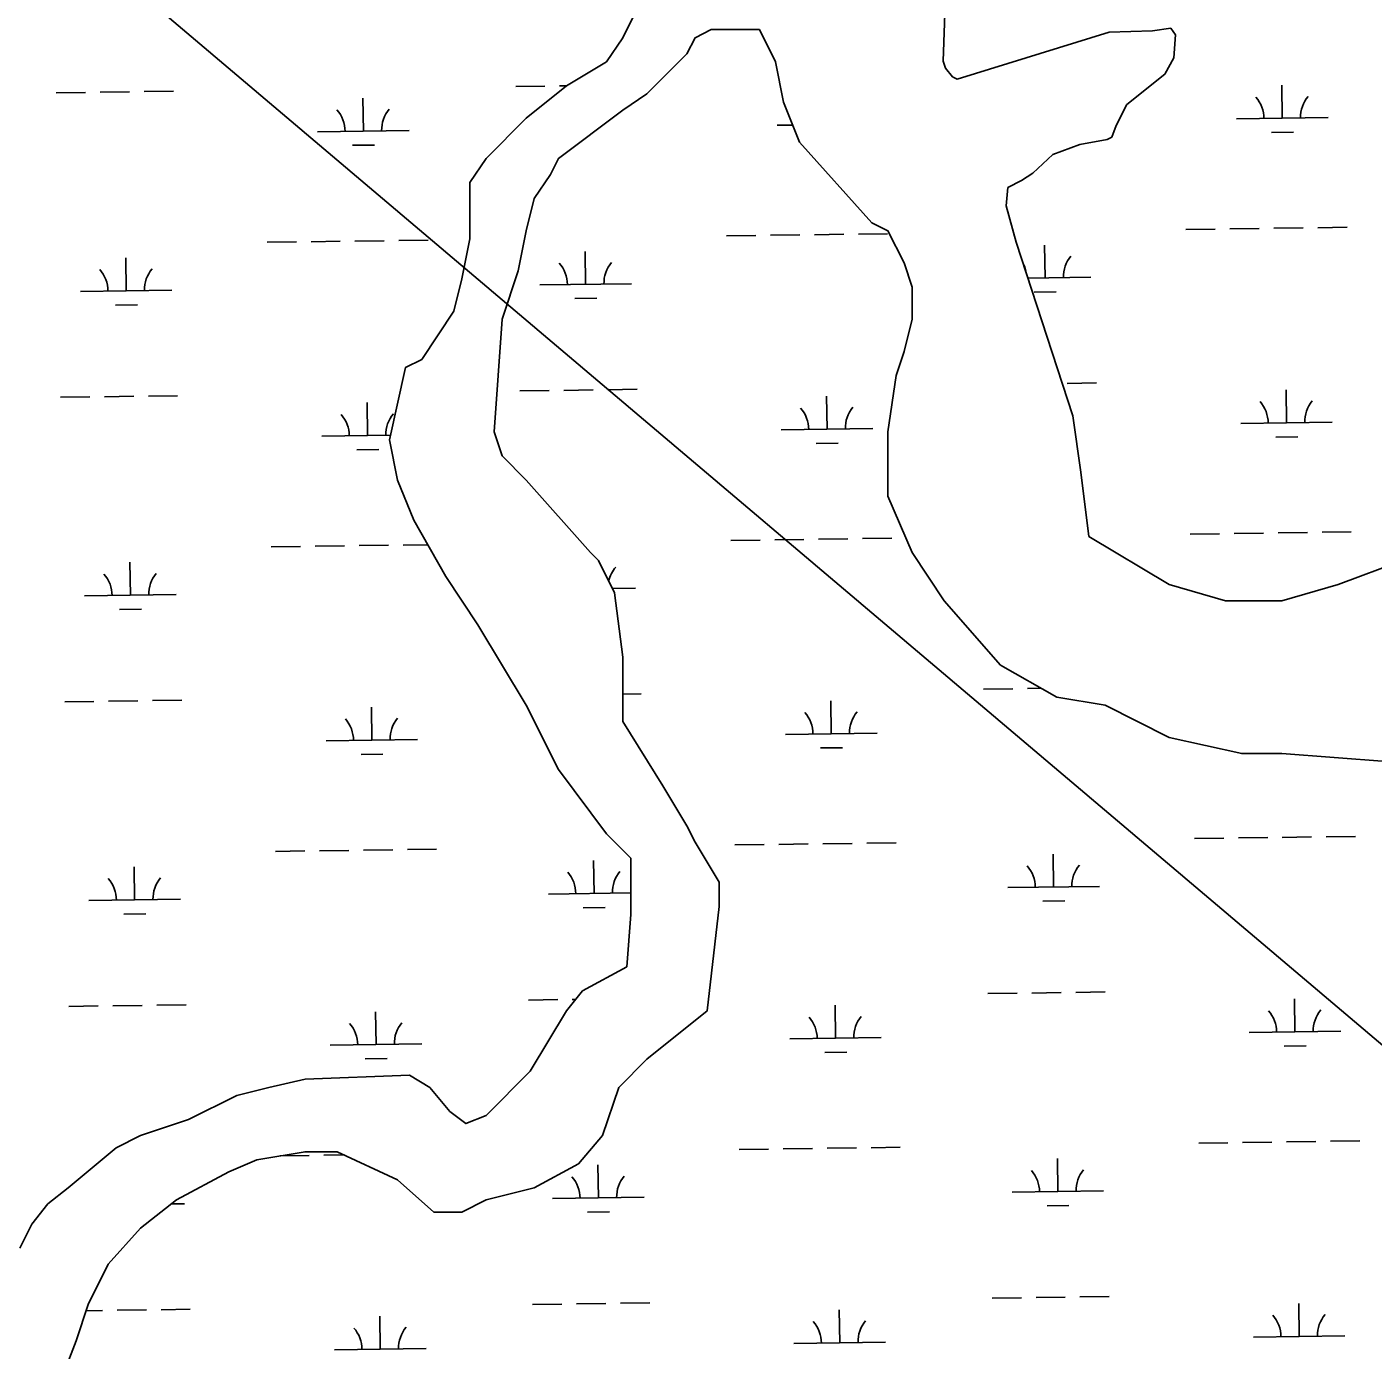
# Model space of a CAD drawing. Extents: x 3767014 to 3805179, y 361544 to 387384.
# Drawn here: x 3776556 to 3778026, y 368930 to 370376 of the extents above; entities that cross this region are included whole.
import ezdxf

# ---------------------------------------------------------------- set-up
doc = ezdxf.new("R2010")
doc.units = 0
for name, color, linetype in [('V-TOPO-SHOR', 7, 'Continuous'), ('V-UTIL-LINE', 7, 'Continuous'), ('V-WETL-SWMP', 7, 'Continuous')]:
    doc.layers.add(name, color=color, linetype=linetype)

msp = doc.modelspace()

# ---------------------------------------------------------------- linework, layer by layer
at = {"layer": 'V-TOPO-SHOR'}
for p, q in [((3777698.551, 369950.866), (3777636.562, 370140.484)), ((3777707.331, 369889.364), (3777698.551, 369950.866)), ((3777716.112, 369819.076), (3777707.331, 369889.364)), ((3777803.919, 369766.361), (3777716.112, 369819.076)), ((3778058.559, 369792.718), (3777988.314, 369766.361)), ((3777865.384, 369748.789), (3777803.919, 369766.361)), ((3777988.314, 369766.361), (3777926.849, 369748.789)), ((3777926.849, 369748.789), (3777865.384, 369748.789))]:
    msp.add_line(p, q, dxfattribs=at)
for points in [[(3777561.245, 370462.922), (3777556.846, 370338.084), (3777559.523, 370330.666), (3777567.25, 370320.878), (3777572.296, 370318.509), (3777738.162, 370370.002), (3777785.53, 370371.171), (3777805.414, 370374.157), (3777810.583, 370366.801), (3777808.707, 370341.809), (3777799.165, 370324.11), (3777757.585, 370290.654), (3777745.674, 370267.909), (3777740.994, 370255.322), (3777736.071, 370252.705), (3777706.276, 370246.978), (3777676.607, 370236.267), (3777654.661, 370215.771), (3777642.381, 370207.982), (3777627.607, 370200.134), (3777625.606, 370180.128), (3777636.562, 370140.484)], [(3777224.393, 370398.95), (3777206.832, 370363.806), (3777189.27, 370337.448), (3777145.367, 370311.09), (3777101.464, 370275.946), (3777057.56, 370232.016), (3777039.999, 370205.659), (3777039.999, 370144.157), (3777031.218, 370100.227), (3777022.437, 370065.083), (3776987.315, 370012.367), (3776969.753, 370003.581), (3776952.192, 369924.508), (3776960.972, 369880.578), (3776978.534, 369836.648), (3777013.657, 369775.146), (3777048.779, 369722.431), (3777101.464, 369634.571), (3777136.586, 369564.283), (3777189.27, 369493.996), (3777215.613, 369467.638), (3777215.613, 369406.136), (3777211.222, 369349.028), (3777162.928, 369322.67), (3777145.366, 369300.705), (3777105.853, 369234.81), (3777057.559, 369186.488), (3777035.608, 369177.702), (3777018.046, 369190.881), (3776996.095, 369217.238), (3776974.143, 369230.417), (3776859.994, 369226.024), (3776820.481, 369217.238), (3776785.358, 369208.452), (3776732.674, 369182.095), (3776679.99, 369164.523), (3776653.648, 369151.344), (3776600.963, 369107.414), (3776579.012, 369089.842), (3776561.45, 369067.877), (3776548.279, 369041.519)], [(3776596.573, 368905.337), (3776609.744, 368940.481), (3776622.915, 368980.018), (3776644.867, 369023.947), (3776679.99, 369063.484), (3776719.503, 369094.235), (3776776.577, 369124.986), (3776807.31, 369138.165), (3776859.994, 369146.951), (3776895.117, 369146.951), (3776960.972, 369116.2), (3777000.485, 369081.056), (3777031.217, 369081.056), (3777057.559, 369094.235), (3777110.244, 369107.414), (3777158.537, 369133.772), (3777184.88, 369164.523), (3777202.441, 369217.238), (3777233.173, 369247.989), (3777299.029, 369300.705), (3777312.2, 369414.922), (3777312.2, 369441.28), (3777285.858, 369485.21), (3777277.077, 369502.782), (3777250.735, 369546.712), (3777206.832, 369616.999), (3777206.832, 369687.287), (3777198.051, 369757.575), (3777180.49, 369792.718), (3777171.709, 369801.504), (3777101.464, 369880.578), (3777075.121, 369906.936), (3777066.341, 369933.294), (3777075.121, 370056.297), (3777092.683, 370109.013), (3777101.464, 370152.943), (3777110.244, 370188.087), (3777127.806, 370214.444), (3777136.586, 370232.016), (3777206.832, 370284.732), (3777233.174, 370302.304), (3777277.077, 370346.234), (3777285.858, 370363.806), (3777303.42, 370372.592), (3777356.104, 370372.592), (3777373.665, 370337.448), (3777382.446, 370293.518), (3777400.007, 370249.588), (3777479.033, 370161.729), (3777496.595, 370152.943), (3777514.156, 370117.799), (3777522.937, 370091.441), (3777522.937, 370056.297), (3777514.156, 370021.153), (3777505.375, 369994.795), (3777496.595, 369933.294), (3777496.595, 369863.006), (3777522.937, 369801.504), (3777558.06, 369748.789), (3777619.524, 369678.501), (3777680.989, 369643.357), (3777733.674, 369634.571), (3777803.919, 369599.427), (3777882.945, 369581.855), (3777926.849, 369581.855), (3778040.998, 369573.069)]]:
    msp.add_lwpolyline(points, dxfattribs=at)
at = {"layer": 'V-UTIL-LINE'}
msp.add_lwpolyline([(3771136.438, 375516.325), (3774164.596, 373399.524), (3776531.113, 370538.278), (3779861.29, 367718.237), (3780676.364, 367096.276)], dxfattribs=at)
at = {"layer": 'V-WETL-SWMP'}
for p, q in [((3777285.858, 370363.806), (3777277.077, 370346.234)), ((3777303.42, 370372.592), (3777285.858, 370363.806)), ((3777356.104, 370372.592), (3777303.42, 370372.592)), ((3777373.665, 370337.448), (3777356.104, 370372.592)), ((3777277.077, 370346.234), (3777233.174, 370302.304)), ((3777382.446, 370293.518), (3777373.665, 370337.448)), ((3776588.097, 370303.614), (3776620.094, 370304.058)), ((3776636.092, 370304.28), (3776668.089, 370304.725)), ((3776684.087, 370304.947), (3776716.084, 370305.392)), ((3777089.956, 370310.585), (3777121.953, 370311.03)), ((3777137.952, 370311.252), (3777145.819, 370311.361)), ((3777927.274, 370275.783), (3777926.774, 370311.78)), ((3776923.553, 370261.839), (3776923.053, 370297.836)), ((3777233.174, 370302.304), (3777206.832, 370284.732)), ((3777400.007, 370249.588), (3777382.446, 370293.518)), ((3777206.832, 370284.732), (3777136.586, 370232.016)), ((3777877.279, 370275.089), (3777977.269, 370276.478)), ((3776873.558, 370261.145), (3776973.548, 370262.534)), ((3777375.418, 370268.116), (3777392.505, 370268.354)), ((3777915.489, 370260.187), (3777939.487, 370260.52)), ((3776911.769, 370246.243), (3776935.766, 370246.576)), ((3777479.033, 370161.729), (3777400.007, 370249.588)), ((3777136.586, 370232.016), (3777127.806, 370214.444)), ((3777127.806, 370214.444), (3777110.244, 370188.087)), ((3777110.244, 370188.087), (3777101.464, 370152.943)), ((3777496.595, 370152.943), (3777479.033, 370161.729)), ((3777918.099, 370155.573), (3777950.096, 370156.018)), ((3777966.094, 370156.24), (3777998.091, 370156.684)), ((3776866.383, 370140.962), (3776898.38, 370141.407)), ((3776914.378, 370141.629), (3776946.375, 370142.074)), ((3776962.373, 370142.296), (3776994.37, 370142.74)), ((3777101.464, 370152.943), (3777092.683, 370109.013)), ((3777320.247, 370147.267), (3777352.244, 370147.712)), ((3777368.242, 370147.934), (3777400.239, 370148.378)), ((3777416.238, 370148.601), (3777448.235, 370149.045)), ((3777464.233, 370149.267), (3777496.23, 370149.712)), ((3777514.156, 370117.799), (3777496.595, 370152.943)), ((3777822.108, 370154.24), (3777854.105, 370154.684)), ((3777870.103, 370154.906), (3777902.1, 370155.351)), ((3776818.387, 370140.296), (3776850.384, 370140.74)), ((3777166.375, 370094.383), (3777165.875, 370130.379)), ((3777668.236, 370101.355), (3777667.736, 370137.352)), ((3776664.515, 370087.411), (3776664.015, 370123.408)), ((3777522.937, 370091.441), (3777514.156, 370117.799)), ((3777092.683, 370109.013), (3777075.121, 370056.297)), ((3777649.44, 370101.094), (3777718.231, 370102.05)), ((3776614.52, 370086.717), (3776714.51, 370088.106)), ((3777116.379, 370093.688), (3777216.37, 370095.077)), ((3777522.937, 370056.297), (3777522.937, 370091.441)), ((3777656.451, 370085.759), (3777680.449, 370086.092)), ((3776652.731, 370071.815), (3776676.728, 370072.149)), ((3777154.59, 370078.787), (3777178.588, 370079.12)), ((3777075.121, 370056.297), (3777066.341, 369933.294)), ((3777514.156, 370021.153), (3777522.937, 370056.297)), ((3777505.375, 369994.795), (3777514.156, 370021.153)), ((3777496.595, 369933.294), (3777505.375, 369994.795)), ((3777190.568, 369979.276), (3777222.565, 369979.72)), ((3777692.429, 369986.248), (3777724.426, 369986.693)), ((3776592.717, 369970.971), (3776624.714, 369971.415)), ((3776640.713, 369971.638), (3776672.71, 369972.082)), ((3776688.708, 369972.304), (3776720.705, 369972.749)), ((3776928.174, 369929.196), (3776927.674, 369965.193)), ((3777094.577, 369977.942), (3777126.574, 369978.387)), ((3777142.572, 369978.609), (3777174.569, 369979.053)), ((3777430.034, 369936.168), (3777429.534, 369972.164)), ((3777931.895, 369943.14), (3777931.395, 369979.137)), ((3777380.038, 369935.473), (3777480.029, 369936.862)), ((3777881.899, 369942.446), (3777981.89, 369943.835)), ((3776878.179, 369928.502), (3776953.311, 369929.545)), ((3777066.341, 369933.294), (3777075.121, 369906.936)), ((3777418.249, 369920.572), (3777442.247, 369920.905)), ((3777496.595, 369863.006), (3777496.595, 369933.294)), ((3777920.11, 369927.544), (3777944.108, 369927.877)), ((3776916.39, 369913.6), (3776940.387, 369913.933)), ((3777075.121, 369906.936), (3777101.464, 369880.578)), ((3777101.464, 369880.578), (3777171.709, 369801.504)), ((3777522.937, 369801.504), (3777496.595, 369863.006)), ((3777826.729, 369821.597), (3777858.726, 369822.041)), ((3777874.724, 369822.263), (3777906.721, 369822.708)), ((3777922.719, 369822.93), (3777954.716, 369823.375)), ((3777970.715, 369823.597), (3778002.712, 369824.041)), ((3776823.008, 369807.653), (3776855.005, 369808.097)), ((3776871.004, 369808.32), (3776903, 369808.764)), ((3776918.999, 369808.986), (3776950.996, 369809.431)), ((3776966.994, 369809.653), (3776993.738, 369810.024)), ((3777324.868, 369814.624), (3777356.865, 369815.069)), ((3777372.863, 369815.291), (3777404.86, 369815.735)), ((3777420.858, 369815.958), (3777452.855, 369816.402)), ((3777468.854, 369816.624), (3777500.851, 369817.069)), ((3776669.136, 369754.768), (3776668.636, 369790.765)), ((3777171.709, 369801.504), (3777180.49, 369792.718)), ((3777180.49, 369792.718), (3777198.051, 369757.575)), ((3777558.06, 369748.789), (3777522.937, 369801.504)), ((3777195.798, 369762.084), (3777220.991, 369762.434)), ((3776619.141, 369754.074), (3776719.131, 369755.463)), ((3777198.051, 369757.575), (3777206.832, 369687.287)), ((3777619.524, 369678.501), (3777558.06, 369748.789)), ((3776657.351, 369739.172), (3776681.349, 369739.506)), ((3777206.832, 369687.287), (3777206.832, 369616.999)), ((3777680.989, 369643.357), (3777619.524, 369678.501)), ((3777206.832, 369646.795), (3777227.186, 369647.077)), ((3777601.057, 369652.271), (3777633.054, 369652.715)), ((3777649.053, 369652.938), (3777663.873, 369653.143)), ((3777733.674, 369634.571), (3777680.989, 369643.357)), ((3776597.338, 369638.328), (3776629.335, 369638.772)), ((3776645.334, 369638.995), (3776677.331, 369639.439)), ((3776693.329, 369639.661), (3776725.326, 369640.106)), ((3776932.795, 369596.553), (3776932.295, 369632.55)), ((3777434.654, 369603.525), (3777434.154, 369639.521)), ((3777803.919, 369599.427), (3777733.674, 369634.571)), ((3777206.832, 369616.999), (3777250.735, 369546.712)), ((3776882.8, 369595.859), (3776982.79, 369597.248)), ((3777384.659, 369602.83), (3777484.65, 369604.219)), ((3777882.945, 369581.855), (3777803.919, 369599.427)), ((3777422.87, 369587.929), (3777446.868, 369588.262)), ((3776921.01, 369580.957), (3776945.008, 369581.291)), ((3777926.849, 369581.855), (3777882.945, 369581.855)), ((3778040.998, 369573.069), (3777926.849, 369581.855)), ((3777250.735, 369546.712), (3777277.077, 369502.782)), ((3777277.077, 369502.782), (3777285.858, 369485.21)), ((3777285.858, 369485.21), (3777312.2, 369441.28)), ((3777329.489, 369481.981), (3777361.485, 369482.426)), ((3777377.484, 369482.648), (3777409.481, 369483.093)), ((3777425.479, 369483.315), (3777457.476, 369483.759)), ((3777473.475, 369483.981), (3777505.472, 369484.426)), ((3777831.348, 369488.953), (3777863.345, 369489.397)), ((3777879.344, 369489.62), (3777911.34, 369490.064)), ((3777927.339, 369490.286), (3777959.336, 369490.731)), ((3777975.334, 369490.953), (3778007.331, 369491.397)), ((3776827.629, 369475.01), (3776859.626, 369475.454)), ((3776875.624, 369475.677), (3776907.621, 369476.121)), ((3776923.62, 369476.343), (3776955.617, 369476.788)), ((3776971.615, 369477.01), (3777003.612, 369477.455)), ((3777175.616, 369429.097), (3777175.116, 369465.094)), ((3777677.476, 369436.068), (3777676.976, 369472.065)), ((3776673.757, 369422.126), (3776673.257, 369458.122)), ((3777312.2, 369441.28), (3777312.2, 369414.922)), ((3777627.481, 369435.374), (3777727.471, 369436.763)), ((3776623.762, 369421.431), (3776723.752, 369422.82)), ((3777125.621, 369428.402), (3777215.613, 369429.653)), ((3777665.691, 369420.472), (3777689.689, 369420.806)), ((3776661.972, 369406.529), (3776685.97, 369406.863)), ((3777163.832, 369413.501), (3777187.829, 369413.834)), ((3777312.2, 369414.922), (3777299.029, 369300.705)), ((3777605.678, 369319.628), (3777637.675, 369320.072)), ((3777653.674, 369320.295), (3777685.671, 369320.739)), ((3777701.669, 369320.961), (3777733.666, 369321.406)), ((3776601.959, 369305.685), (3776633.956, 369306.13)), ((3776649.954, 369306.352), (3776681.951, 369306.796)), ((3776697.95, 369307.018), (3776729.947, 369307.463)), ((3777103.819, 369312.656), (3777135.816, 369313.101)), ((3777151.814, 369313.323), (3777155.496, 369313.374)), ((3777439.275, 369270.882), (3777438.775, 369306.878)), ((3777941.135, 369277.853), (3777940.635, 369313.85)), ((3776937.416, 369263.91), (3776936.916, 369299.907)), ((3777299.029, 369300.705), (3777233.173, 369247.989)), ((3777891.14, 369277.159), (3777991.13, 369278.548)), ((3776887.421, 369263.216), (3776987.411, 369264.605)), ((3777389.28, 369270.187), (3777489.27, 369271.576)), ((3777929.35, 369262.257), (3777953.348, 369262.591)), ((3776925.631, 369248.314), (3776949.629, 369248.648)), ((3777233.173, 369247.989), (3777202.441, 369217.238)), ((3777427.491, 369255.286), (3777451.488, 369255.619)), ((3777202.441, 369217.238), (3777184.88, 369164.523)), ((3777184.88, 369164.523), (3777158.537, 369133.772)), ((3777835.969, 369156.31), (3777867.966, 369156.754)), ((3777883.964, 369156.977), (3777915.961, 369157.421)), ((3777931.96, 369157.643), (3777963.957, 369158.088)), ((3777979.955, 369158.31), (3778011.952, 369158.755)), ((3776859.994, 369146.951), (3776807.31, 369138.165)), ((3776832.53, 369142.371), (3776864.247, 369142.811)), ((3776895.117, 369146.951), (3776859.994, 369146.951)), ((3776880.245, 369143.034), (3776902.834, 369143.348)), ((3776960.972, 369116.2), (3776895.117, 369146.951)), ((3777334.109, 369149.338), (3777366.106, 369149.783)), ((3777382.105, 369150.005), (3777414.102, 369150.45)), ((3777430.1, 369150.672), (3777462.097, 369151.116)), ((3777478.095, 369151.339), (3777510.092, 369151.783)), ((3776807.31, 369138.165), (3776776.577, 369124.986)), ((3777158.537, 369133.772), (3777110.244, 369107.414)), ((3777180.237, 369096.454), (3777179.737, 369132.451)), ((3777682.097, 369103.426), (3777681.597, 369139.422)), ((3776776.577, 369124.986), (3776719.503, 369094.235)), ((3777000.485, 369081.056), (3776960.972, 369116.2)), ((3777110.244, 369107.414), (3777057.559, 369094.235)), ((3777632.101, 369102.731), (3777732.092, 369104.12)), ((3776719.503, 369094.235), (3776679.99, 369063.484)), ((3776714.033, 369089.978), (3776728.373, 369090.177)), ((3777057.559, 369094.235), (3777031.217, 369081.056)), ((3777130.242, 369095.76), (3777230.232, 369097.149)), ((3777670.312, 369087.829), (3777694.31, 369088.163)), ((3777031.217, 369081.056), (3777000.485, 369081.056)), ((3777168.453, 369080.858), (3777192.45, 369081.191)), ((3776679.99, 369063.484), (3776644.867, 369023.947)), ((3776644.867, 369023.947), (3776622.915, 368980.018)), ((3776622.915, 368980.018), (3776609.744, 368940.481)), ((3777108.44, 368980.014), (3777140.436, 368980.458)), ((3777156.435, 368980.68), (3777188.432, 368981.125)), ((3777204.43, 368981.347), (3777236.427, 368981.791)), ((3777610.299, 368986.985), (3777642.296, 368987.429)), ((3777658.294, 368987.652), (3777690.291, 368988.096)), ((3777706.29, 368988.318), (3777738.287, 368988.763)), ((3777945.756, 368945.21), (3777945.256, 368981.207)), ((3776620.656, 368973.238), (3776638.577, 368973.487)), ((3776654.575, 368973.709), (3776686.572, 368974.153)), ((3776702.571, 368974.376), (3776734.568, 368974.82)), ((3776942.037, 368931.268), (3776941.536, 368967.264)), ((3777443.896, 368938.239), (3777443.396, 368974.236)), ((3776609.744, 368940.481), (3776596.573, 368905.337)), ((3777393.901, 368937.545), (3777493.891, 368938.933)), ((3777895.761, 368944.516), (3777995.751, 368945.905)), ((3776892.041, 368930.573), (3776992.032, 368931.962))]:
    msp.add_line(p, q, dxfattribs=at)
for points in [[(3777738.162, 370370.002), (3777572.297, 370318.508), (3777567.249, 370320.878), (3777559.523, 370330.666), (3777556.846, 370338.083), (3777561.246, 370462.921)], [(3777224.393, 370398.95), (3777206.832, 370363.806), (3777189.27, 370337.448), (3777145.367, 370311.09), (3777101.464, 370275.946), (3777057.56, 370232.016), (3777039.999, 370205.659), (3777039.999, 370144.157), (3777031.218, 370100.227), (3777022.437, 370065.083), (3776987.315, 370012.367), (3776969.753, 370003.581), (3776952.192, 369924.508), (3776960.972, 369880.578), (3776978.534, 369836.648), (3777013.657, 369775.146), (3777048.779, 369722.431), (3777101.464, 369634.571), (3777136.586, 369564.283), (3777189.27, 369493.996), (3777215.613, 369467.638), (3777215.613, 369406.136), (3777211.222, 369349.028), (3777162.928, 369322.67), (3777145.366, 369300.705), (3777105.853, 369234.81), (3777057.559, 369186.488), (3777035.608, 369177.702), (3777018.046, 369190.881), (3776996.095, 369217.238), (3776974.143, 369230.417), (3776859.994, 369226.024), (3776820.481, 369217.238), (3776785.358, 369208.452), (3776732.674, 369182.095), (3776679.99, 369164.523), (3776653.648, 369151.344), (3776600.963, 369107.414), (3776579.012, 369089.842), (3776561.45, 369067.877), (3776548.279, 369041.519)], [(3778058.559, 369792.718), (3777988.314, 369766.361), (3777926.849, 369748.789), (3777865.384, 369748.789), (3777803.919, 369766.361), (3777716.112, 369819.076), (3777707.331, 369889.364), (3777698.551, 369950.866), (3777636.563, 370140.485), (3777625.606, 370180.128), (3777627.606, 370200.134), (3777642.38, 370207.983), (3777654.661, 370215.77), (3777676.606, 370236.268), (3777706.276, 370246.979), (3777736.07, 370252.704), (3777740.994, 370255.321), (3777745.673, 370267.909), (3777757.584, 370290.655), (3777799.166, 370324.111), (3777808.707, 370341.809), (3777810.584, 370366.801), (3777805.413, 370374.157), (3777785.53, 370371.171), (3777738.162, 370370.002)]]:
    msp.add_lwpolyline(points, dxfattribs=at)
for centre, start, end in [((3777872.03, 370275.491), 0.024037, 41.567696), ((3777982.505, 370277.025), 140.024034, 181.567692), ((3776868.309, 370261.547), 0.024037, 41.567696), ((3776978.784, 370263.081), 140.024034, 181.567693), ((3777111.13, 370094.09), 0.024037, 41.567696), ((3777221.606, 370095.625), 140.024034, 181.567693), ((3777612.991, 370101.063), 7.588516, 28.617362), ((3777723.467, 370102.597), 140.024034, 181.567692), ((3776609.271, 370087.119), 0.024037, 41.567696), ((3776719.746, 370088.653), 140.024034, 181.567693), ((3777876.65, 369942.848), 0.024037, 41.567696), ((3777987.126, 369944.382), 140.024034, 181.567692), ((3776872.93, 369928.904), 0.024037, 41.567696), ((3776983.405, 369930.438), 140.024034, 181.567693), ((3777374.789, 369935.875), 0.024037, 41.567696), ((3777485.265, 369937.41), 140.024034, 181.567693), ((3776613.892, 369754.476), 0.024037, 41.567696), ((3776724.367, 369756.011), 140.024034, 181.567693), ((3777226.226, 369762.982), 140.024034, 168.147523), ((3777379.41, 369603.232), 0.024037, 41.567696), ((3777489.885, 369604.767), 140.024034, 181.567693), ((3776877.551, 369596.261), 0.024037, 41.567696), ((3776988.026, 369597.795), 140.024034, 181.567693), ((3777120.372, 369428.804), 0.024037, 41.567696), ((3777230.847, 369430.339), 140.024034, 181.567693), ((3777622.232, 369435.776), 0.024037, 41.567696), ((3777732.707, 369437.31), 140.024034, 181.567693), ((3776618.512, 369421.833), 0.024037, 41.567696), ((3776728.988, 369423.368), 140.024034, 181.567693), ((3777384.031, 369270.589), 0.024037, 41.567696), ((3777494.506, 369272.124), 140.024034, 181.567693), ((3777885.891, 369277.561), 0.024037, 41.567696), ((3777996.366, 369279.095), 140.024034, 181.567693), ((3776882.172, 369263.618), 0.024037, 41.567696), ((3776992.647, 369265.153), 140.024034, 181.567693), ((3777737.328, 369104.668), 140.024034, 181.567693), ((3777124.993, 369096.162), 0.024037, 41.567696), ((3777235.468, 369097.696), 140.024034, 181.567693), ((3777626.852, 369103.133), 0.024037, 41.567696), ((3777890.511, 368944.918), 0.024037, 41.567696), ((3778000.987, 368946.453), 140.024034, 181.567693), ((3776886.792, 368930.975), 0.024037, 41.567696), ((3776997.268, 368932.51), 140.024034, 181.567693), ((3777388.652, 368937.946), 0.024037, 41.567696), ((3777499.127, 368939.481), 140.024034, 181.567693)]:
    msp.add_arc(centre, 35.246, start, end, dxfattribs=at)

doc.saveas('drawing.dxf')
